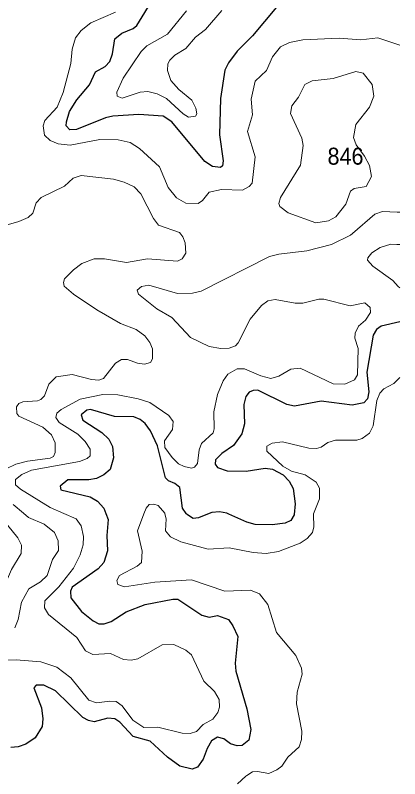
# Model space of a CAD drawing. Extents: x 473.9 to 500, y 7733.1 to 7760.8.
# Drawn here: x 498.186 to 500, y 7739.801 to 7743.401 of the extents above; entities that cross this region are included whole.
import ezdxf

# ---------------------------------------------------------------- set-up
doc = ezdxf.new("R2010")
doc.units = 0
doc.header["$LTSCALE"] = 0.032
doc.layers.add('1', color=7, linetype='Continuous', lineweight=25)
doc.layers.add('2', color=7, linetype='Continuous', lineweight=13)
doc.layers.add('21', color=7, linetype='Continuous')

msp = doc.modelspace()

# ---------------------------------------------------------------- linework, layer by layer
at = {"layer": '1'}
for points in [[(499.418, 7743.4399), (499.3054, 7743.3048), (499.2323, 7743.2325), (499.192, 7743.1768), (499.1748, 7743.1421), (499.1547, 7743.0084), (499.149, 7742.8379), (499.1666, 7742.715), (499.1635, 7742.6907), (499.1543, 7742.6834), (499.1164, 7742.6877), (499.0804, 7742.7112), (498.9254, 7742.8991), (498.8836, 7742.9257), (498.7686, 7742.933), (498.6472, 7742.9249), (498.6114, 7742.9173), (498.4749, 7742.8635), (498.4436, 7742.8608), (498.427, 7742.8799), (498.4273, 7742.8996), (498.4423, 7742.9482), (498.4765, 7743.0032), (498.5363, 7743.0729), (498.5643, 7743.1342), (498.6103, 7743.1597), (498.632, 7743.1836), (498.6446, 7743.2194), (498.6561, 7743.2898), (498.6886, 7743.3176), (498.7421, 7743.3391), (498.7595, 7743.3539), (498.8395, 7743.4857)], [(500, 7741.9561), (499.9125, 7741.9357), (499.8905, 7741.9199), (499.8743, 7741.8933), (499.8454, 7741.7186), (499.8549, 7741.6264), (499.8472, 7741.5932), (499.8307, 7741.5745), (499.7752, 7741.5621), (499.6298, 7741.5821), (499.5037, 7741.5582), (499.4678, 7741.5667), (499.3311, 7741.6336), (499.308, 7741.6325), (499.2901, 7741.6235), (499.2746, 7741.6039), (499.2648, 7741.5653), (499.2671, 7741.4752), (499.2546, 7741.4282), (499.2156, 7741.3722), (499.1604, 7741.3354), (499.1307, 7741.3058), (499.1297, 7741.2848), (499.1401, 7741.2694), (499.1853, 7741.2527), (499.276, 7741.251), (499.3644, 7741.2662), (499.4004, 7741.2603), (499.4497, 7741.2342), (499.4785, 7741.2046), (499.497, 7741.1702), (499.5067, 7741.098), (499.5022, 7741.0473), (499.5021, 7741.0457), (499.4866, 7741.0188), (499.4593, 7741.0066), (499.3983, 7740.998), (499.3184, 7741.0005), (499.2786, 7741.0116), (499.1945, 7741.0487), (499.1849, 7741.0529), (499.1497, 7741.0602), (499.1137, 7741.0571), (499.0938, 7741.0491), (499.0503, 7741.0317), (499.0259, 7741.0283), (498.9943, 7741.0496), (498.9918, 7741.0513), (498.9744, 7741.0771), (498.9622, 7741.1751), (498.9389, 7741.1934), (498.9093, 7741.2054), (498.8948, 7741.2203), (498.8577, 7741.3713), (498.8246, 7741.4421), (498.7992, 7741.476), (498.7761, 7741.4955), (498.7463, 7741.5075), (498.654, 7741.5093), (498.5417, 7741.5418), (498.5235, 7741.54), (498.4974, 7741.5167), (498.5043, 7741.4924), (498.5953, 7741.4346), (498.628, 7741.4028), (498.6448, 7741.3675), (498.6497, 7741.3142), (498.6332, 7741.2601), (498.6036, 7741.2336), (498.5698, 7741.2177), (498.5325, 7741.2107), (498.434, 7741.2115), (498.3982, 7741.1812), (498.4014, 7741.1634), (498.5397, 7741.1305), (498.5745, 7741.11), (498.6038, 7741.0764), (498.6133, 7741.0514), (498.6239, 7741.0234), (498.6185, 7740.9485), (498.6215, 7740.8755), (498.6043, 7740.8202), (498.577, 7740.791), (498.4553, 7740.7048), (498.4462, 7740.6859), (498.4482, 7740.6548), (498.499, 7740.5897), (498.5543, 7740.5455), (498.5808, 7740.5322), (498.606, 7740.5324), (498.638, 7740.5434), (498.7101, 7740.5884), (498.7987, 7740.6233), (498.9297, 7740.6486), (498.9529, 7740.6479), (499.067, 7740.5724), (499.1017, 7740.563), (499.1405, 7740.5715), (499.1917, 7740.5516), (499.2133, 7740.5219)], [(499.2133, 7740.5219), (499.2356, 7740.4724), (499.2238, 7740.3458), (499.226, 7740.3092), (499.2788, 7740.1315), (499.2969, 7740.0338), (499.2874, 7739.9824), (499.2563, 7739.9573), (499.2333, 7739.9557), (499.2021, 7739.9652), (499.1698, 7739.9902), (499.14, 7739.997), (499.1122, 7739.9799), (499.0911, 7739.9444), (499.0731, 7739.8941), (499.0455, 7739.8558), (499.0213, 7739.8465), (498.9628, 7739.8601), (498.9048, 7739.9022), (498.8221, 7739.9789), (498.7418, 7740.0007), (498.6794, 7740.0687), (498.6565, 7740.0837), (498.6222, 7740.0867), (498.5583, 7740.0699), (498.5319, 7740.0761), (498.5054, 7740.0906), (498.376, 7740.2165), (498.3207, 7740.2425), (498.2842, 7740.2417), (498.2738, 7740.2292), (498.3095, 7740.1357), (498.316, 7740.0834), (498.3127, 7740.0474), (498.2798, 7739.9943), (498.2366, 7739.9636), (498.1997, 7739.9512), (498.1651, 7739.9485)]]:
    msp.add_lwpolyline(points, dxfattribs=at)
at = {"layer": '2'}
for points in [[(498.6593, 7743.4163), (498.5428, 7743.3654), (498.4978, 7743.3293), (498.4701, 7743.295), (498.454, 7743.2423), (498.4486, 7743.1735), (498.4129, 7743.0377), (498.3841, 7742.9676), (498.3263, 7742.9045), (498.3177, 7742.8807), (498.3243, 7742.8354), (498.3501, 7742.8112), (498.3879, 7742.7956), (498.4452, 7742.7891), (498.5855, 7742.8162), (498.6709, 7742.8147), (498.7281, 7742.8015), (498.7727, 7742.7737), (498.8661, 7742.686), (498.9078, 7742.5893), (498.9467, 7742.5406), (498.9916, 7742.5147), (499.049, 7742.5144), (499.0696, 7742.5287), (499.1009, 7742.5669), (499.1587, 7742.5799), (499.2581, 7742.5764), (499.29, 7742.5933), (499.3042, 7742.6103), (499.3178, 7742.7337), (499.2817, 7742.8528), (499.3051, 7742.9323), (499.2994, 7743.0065), (499.3186, 7743.0905), (499.3721, 7743.1403), (499.4004, 7743.2059), (499.4381, 7743.2525), (499.4803, 7743.273), (499.543, 7743.2859), (499.7135, 7743.294), (499.8165, 7743.2851), (499.8961, 7743.2955), (499.9812, 7743.2667), (500, 7743.2603)], [(498.994, 7743.4227), (498.9047, 7743.3125), (498.8075, 7743.2568), (498.7803, 7743.2309), (498.6955, 7743.1053), (498.665, 7743.0382), (498.6667, 7743.0192), (498.6901, 7743.0101), (498.7749, 7743.039), (498.8124, 7743.0414), (498.8552, 7743.0307), (498.8991, 7743.0086), (498.979, 7742.9365), (499.0037, 7742.9212), (499.0364, 7742.9251), (499.042, 7742.9365), (499.038, 7742.9636), (499.0198, 7743.0012), (498.9573, 7743.0515), (498.9205, 7743.0934), (498.9046, 7743.1402), (498.9063, 7743.1722), (498.915, 7743.1896), (498.9392, 7743.2132), (498.9902, 7743.2445), (499.0365, 7743.2979), (499.0841, 7743.3338), (499.1608, 7743.4233)], [(498.9675, 7742.3684), (498.9606, 7742.3767), (498.8613, 7742.4112), (498.8387, 7742.4433), (498.7791, 7742.5591), (498.7469, 7742.5918), (498.7003, 7742.6137), (498.6494, 7742.628), (498.4967, 7742.6459), (498.4592, 7742.633), (498.4183, 7742.5959), (498.3077, 7742.5427), (498.2845, 7742.5177), (498.2696, 7742.4683), (498.2467, 7742.4476), (498.2034, 7742.4289), (498.1209, 7742.4061)], [(500, 7742.4724), (499.9875, 7742.4729), (499.9187, 7742.4754), (499.8824, 7742.4634), (499.7767, 7742.3721), (499.768, 7742.3646), (499.6775, 7742.3209), (499.562, 7742.291), (499.4289, 7742.2752), (499.3857, 7742.2646), (499.0627, 7742.1009), (499.0224, 7742.091), (498.9512, 7742.0888), (498.8161, 7742.1281), (498.7824, 7742.1217), (498.7618, 7742.1051), (498.767, 7742.0859), (498.8542, 7742.0165), (498.9248, 7741.9761), (499.0136, 7741.8813), (499.1013, 7741.8393), (499.1558, 7741.8299), (499.1955, 7741.8311), (499.2245, 7741.8429), (499.2375, 7741.8575), (499.295, 7741.9684), (499.3476, 7742.0324), (499.3785, 7742.0545), (499.4119, 7742.0613), (499.5072, 7742.0444), (499.5423, 7742.0438), (499.619, 7742.0627), (499.642, 7742.063), (499.7664, 7742.0309), (499.8361, 7742.0451), (499.8599, 7742.0241), (499.8613, 7742.0004), (499.8379, 7741.9632), (499.8059, 7741.935), (499.7893, 7741.902), (499.7886, 7741.8794), (499.8046, 7741.83), (499.8002, 7741.7058), (499.7862, 7741.6822), (499.7406, 7741.6623), (499.6862, 7741.6639), (499.5299, 7741.7375), (499.4866, 7741.7333), (499.4299, 7741.6993), (499.3918, 7741.6892), (499.3452, 7741.7006), (499.267, 7741.7347), (499.2332, 7741.7334), (499.1892, 7741.7084), (499.1673, 7741.6772), (499.1404, 7741.6125), (499.1231, 7741.5319), (499.1249, 7741.4514), (499.1197, 7741.4329), (499.0654, 7741.3819), (499.0545, 7741.3515), (499.0457, 7741.2883), (499.0323, 7741.2707), (499.0181, 7741.2663), (498.9824, 7741.2734), (498.9567, 7741.2867), (498.9258, 7741.3161), (498.8921, 7741.3638), (498.8895, 7741.3945), (498.9272, 7741.4482), (498.9318, 7741.4859), (498.9099, 7741.5146), (498.8217, 7741.5757), (498.7662, 7741.5934), (498.6698, 7741.6111), (498.5987, 7741.6127), (498.4917, 7741.5918), (498.4022, 7741.5427), (498.3824, 7741.525), (498.3775, 7741.5049), (498.3937, 7741.4814), (498.4806, 7741.4261), (498.5162, 7741.3917), (498.5392, 7741.3557), (498.539, 7741.324), (498.5254, 7741.3116), (498.4887, 7741.2977), (498.2631, 7741.2563), (498.2174, 7741.2363), (498.1867, 7741.2117), (498.1881, 7741.1866), (498.2113, 7741.1662), (498.3504, 7741.0803), (498.4148, 7741.0523), (498.4731, 7741.0269), (498.4967, 7740.9944), (498.5089, 7740.9441), (498.506, 7740.904), (498.4921, 7740.8578), (498.4607, 7740.7935)], [(498.3796, 7741.6961), (498.4553, 7741.7068), (498.5465, 7741.6834), (498.5808, 7741.6811), (498.6021, 7741.689), (498.6596, 7741.7609), (498.6876, 7741.7781), (498.7152, 7741.7782), (498.763, 7741.7601), (498.7963, 7741.7559), (498.8248, 7741.7635), (498.8339, 7741.7814), (498.834, 7741.828), (498.8212, 7741.8581), (498.7977, 7741.8892), (498.7566, 7741.919), (498.6821, 7741.9476), (498.5711, 7742.0126), (498.4614, 7742.0863), (498.4164, 7742.1243), (498.4135, 7742.1415), (498.4188, 7742.158), (498.4608, 7742.2014), (498.5004, 7742.2309), (498.5578, 7742.2528), (498.6065, 7742.2536), (498.7106, 7742.2351), (498.8108, 7742.2536), (498.9512, 7742.2424), (498.9729, 7742.2527), (498.9913, 7742.2797), (498.9885, 7742.3291), (498.9772, 7742.3566), (498.9675, 7742.3684)], [(500, 7742.1155), (499.9927, 7742.1231), (499.9669, 7742.1501), (499.8727, 7742.219), (499.8486, 7742.2467), (499.85, 7742.2571), (499.8688, 7742.281), (499.9084, 7742.3069), (499.9578, 7742.3224), (499.986, 7742.3212), (500, 7742.3206)], [(498.1428, 7741.2625), (498.1895, 7741.2841), (498.2437, 7741.2995), (498.3513, 7741.3124), (498.3667, 7741.3205), (498.3746, 7741.3397), (498.3745, 7741.3858), (498.3579, 7741.4224), (498.3155, 7741.4586), (498.2035, 7741.5115), (498.1937, 7741.5229), (498.1914, 7741.5555), (498.2034, 7741.5704), (498.2221, 7741.579), (498.291, 7741.5831), (498.3075, 7741.5902), (498.3235, 7741.6071), (498.3451, 7741.6617), (498.3796, 7741.6961)], [(499.875, 7741.4656), (499.892, 7741.5841), (499.906, 7741.6201), (499.9246, 7741.6394), (499.9715, 7741.6657), (500, 7741.6927)], [(499.235, 7739.7769), (499.2737, 7739.8138), (499.279, 7739.817), (499.306, 7739.8332), (499.329, 7739.8358), (499.382, 7739.8267), (499.4209, 7739.8436), (499.4432, 7739.8609), (499.4727, 7739.9031), (499.5256, 7739.9516), (499.5372, 7739.9857), (499.5388, 7740.0254), (499.5124, 7740.1552), (499.5168, 7740.21), (499.5397, 7740.2939), (499.5365, 7740.3223), (499.5104, 7740.3819), (499.4183, 7740.4904), (499.377, 7740.6233), (499.3387, 7740.6736), (499.2963, 7740.6897), (499.175, 7740.6862), (499.0182, 7740.7396), (498.8451, 7740.7274), (498.7014, 7740.7059), (498.67, 7740.7164), (498.666, 7740.7358), (498.6775, 7740.7596), (498.7609, 7740.8029), (498.7823, 7740.8208), (498.7846, 7740.8738), (498.7634, 7740.9707), (498.7934, 7741.0505), (498.8033, 7741.077), (498.8179, 7741.094), (498.8395, 7741.0966), (498.8602, 7741.0894), (498.8917, 7741.0537), (498.8926, 7741.0501), (498.8981, 7741.0266), (498.8945, 7740.9708), (498.9181, 7740.9415), (498.9673, 7740.9184), (499.096, 7740.8844), (499.1956, 7740.8907), (499.3085, 7740.8673), (499.3693, 7740.8627), (499.4276, 7740.8726), (499.5309, 7740.9128), (499.5629, 7740.9342), (499.5877, 7740.9618), (499.5944, 7740.9897), (499.5928, 7741.0468), (499.5927, 7741.0511), (499.6211, 7741.1211), (499.6207, 7741.1721), (499.6056, 7741.2003), (499.5537, 7741.2341), (499.4889, 7741.2523), (499.4491, 7741.2751), (499.3729, 7741.3462), (499.3727, 7741.3695), (499.3983, 7741.3844), (499.447, 7741.3892), (499.5704, 7741.3608), (499.6067, 7741.3587), (499.6293, 7741.3642), (499.6609, 7741.3862), (499.6966, 7741.3983), (499.797, 7741.3973), (499.823, 7741.4062), (499.8569, 7741.4307), (499.875, 7741.4656)], [(498.1843, 7740.5126), (498.2, 7740.5517), (498.2151, 7740.6337), (498.2501, 7740.6961), (498.3058, 7740.7305), (498.3366, 7740.7596), (498.3622, 7740.8358), (498.3905, 7740.8777), (498.3881, 7740.9227), (498.3715, 7740.9617), (498.3232, 7741.0018), (498.2481, 7741.0334), (498.2248, 7741.0532), (498.1767, 7741.0939)], [(498.4607, 7740.7935), (498.3916, 7740.7057), (498.3259, 7740.6409), (498.3243, 7740.6064), (498.3426, 7740.5754), (498.4768, 7740.4669), (498.5183, 7740.405), (498.5525, 7740.3871), (498.6348, 7740.3922), (498.6962, 7740.3642), (498.7337, 7740.3602), (498.7651, 7740.3662), (498.88, 7740.4324), (498.9346, 7740.4338), (498.9914, 7740.4083), (499.0176, 7740.3857), (499.0761, 7740.2612), (499.1256, 7740.2121), (499.1475, 7740.1754), (499.1493, 7740.1385), (499.1411, 7740.1138), (499.1177, 7740.082), (499.073, 7740.0567), (499.0408, 7740.0234), (499.0118, 7740.0143), (498.974, 7740.0156), (498.8595, 7740.0449), (498.7926, 7740.0425), (498.7414, 7740.0769), (498.6898, 7740.1453), (498.6619, 7740.1647), (498.6328, 7740.1671), (498.5687, 7740.1592), (498.5334, 7740.1719), (498.4478, 7740.2765), (498.3819, 7740.3279), (498.3075, 7740.3518), (498.1905, 7740.3618), (498.1302, 7740.3601)]]:
    msp.add_lwpolyline(points, dxfattribs=at)
for points in [[(499.5315, 7742.6941), (499.5437, 7742.7874), (499.5377, 7742.8223), (499.4853, 7742.9387), (499.4916, 7742.9748), (499.523, 7743.0149), (499.5529, 7743.0751), (499.5864, 7743.092), (499.6862, 7743.1025), (499.7925, 7743.1356), (499.8276, 7743.1282), (499.8706, 7743.0757), (499.8782, 7743.0195), (499.8579, 7742.9676), (499.7927, 7742.8861), (499.7826, 7742.8246), (499.7947, 7742.7907), (499.8335, 7742.7376), (499.8568, 7742.693), (499.8661, 7742.6414), (499.8424, 7742.594), (499.7857, 7742.5851), (499.7681, 7742.5712), (499.7452, 7742.5103), (499.6991, 7742.4508), (499.6646, 7742.4319), (499.6047, 7742.4225), (499.4731, 7742.4704), (499.4339, 7742.5), (499.4289, 7742.5133), (499.4371, 7742.542)], [(498.1687, 7740.7886), (498.2144, 7740.8633), (498.2155, 7740.9032), (498.1985, 7740.9365), (498.1024, 7741.0534), (498.1018, 7741.0537), (498.0533, 7741.0802), (498.007, 7741.0795), (497.9539, 7741.0544), (497.9478, 7741.0515), (497.93, 7741.0132), (497.9197, 7740.957), (497.9181, 7740.8921), (497.8994, 7740.8021), (497.9115, 7740.7082), (497.8936, 7740.6477), (497.9003, 7740.6137), (497.9286, 7740.5973), (497.9632, 7740.5933), (498.0259, 7740.6238), (498.1409, 7740.7218)]]:
    msp.add_lwpolyline(points, close=True, dxfattribs=at)

# ---------------------------------------------------------------- texts
at = {"layer": '21', "width": 0.95}
msp.add_text('846', height=0.08, dxfattribs=at).set_placement((499.6594, 7742.6969))

doc.saveas('drawing.dxf')
